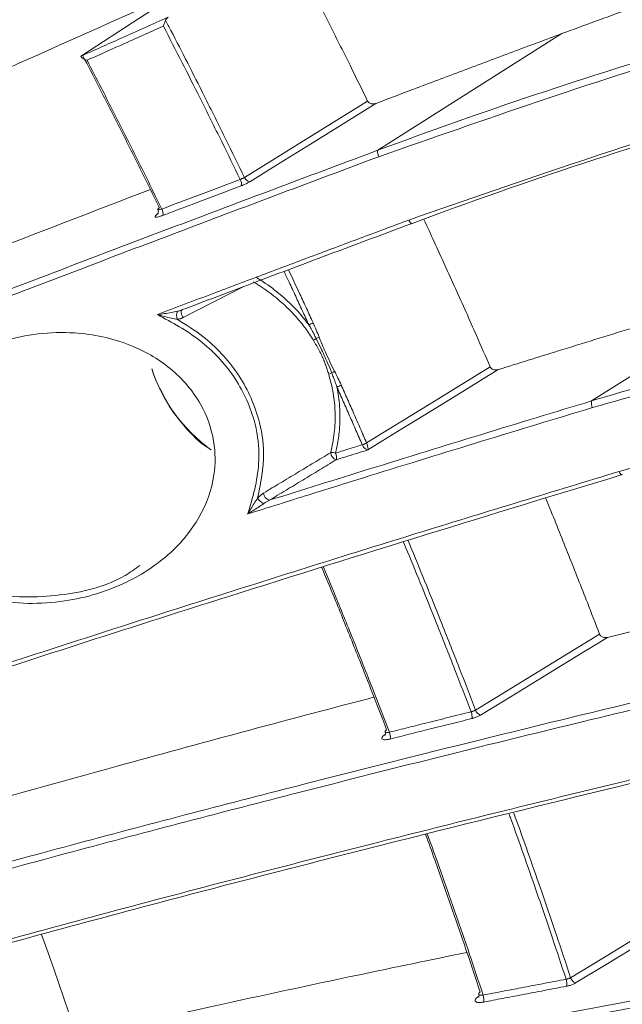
# Model space of a CAD drawing. Header units: millimetres. Extents: x 0 to 1118, y 0 to 864.
# Tile 288 of 313: x 826 to 831, y 592 to 601. Entities that reach past the tile are written whole.
import ezdxf

# ---------------------------------------------------------------- set-up
doc = ezdxf.new("R2010")
doc.units = ezdxf.units.MM

msp = doc.modelspace()

# ---------------------------------------------------------------- linework, layer by layer
at = {"color": 9, "linetype": 'Continuous', "lineweight": 0}
for p, q in [((830.7148, 601.2931), (829.0226, 600.2202)), ((832.6862, 598.9884), (830.9898, 597.9147)), ((827.7886, 598.9669), (827.2306, 598.6811)), ((829.0863, 594.8439), (829.0907, 594.8468)), ((829.9442, 592.4346), (829.952, 592.4398)), ((829.9442, 592.4346), (829.9493, 592.4345))]:
    msp.add_line(p, q, dxfattribs=at)
at = {"color": 7, "linetype": 'Continuous', "lineweight": 15, "flags": 128}
msp.add_lwpolyline([(827.2617, 601.7146), (826.8233, 601.4316), (826.3039, 601.0963)], dxfattribs=at)
at = {"color": 9, "linetype": 'Continuous', "lineweight": 0, "flags": 128}
for points in [[(827.7952, 599.9701), (828.0783, 600.1458), (828.3614, 600.3215), (828.6445, 600.4972), (828.9276, 600.6729)], [(829.0029, 600.6509), (828.702, 600.4641), (828.401, 600.2773), (828.1221, 600.1042), (827.8432, 599.9311)], [(829.3382, 599.5477), (829.3354, 599.5463), (829.332, 599.5466), (829.3282, 599.5485), (829.324, 599.552), (829.3197, 599.5569), (829.3154, 599.5631), (829.3112, 599.5704), (829.3072, 599.5784)], [(827.2214, 598.7528), (827.219, 598.7512), (827.2146, 598.7453), (827.2121, 598.7369), (827.2118, 598.7266), (827.2137, 598.7151), (827.2176, 598.7031), (827.2234, 598.6916), (827.2306, 598.6811)], [(828.9188, 597.5283), (829.4786, 597.873), (829.4787, 597.8731), (830.0558, 598.2285)], [(830.1303, 598.2029), (829.8282, 598.0168), (829.526, 597.8307), (829.2285, 597.6475), (828.931, 597.4643)], [(831.2431, 597.2659), (831.2467, 597.2578), (831.2505, 597.2506), (831.2545, 597.2445), (831.2586, 597.2397), (831.2624, 597.2365), (831.2661, 597.2349), (831.2693, 597.2349), (831.2721, 597.2366)], [(829.9213, 595.0711), (830.2066, 595.2455), (830.492, 595.4198), (830.7773, 595.5941), (831.0627, 595.7684)], [(831.136, 595.7395), (830.8328, 595.5542), (830.5295, 595.3689), (830.2485, 595.1972), (829.9675, 595.0256)], [(830.7963, 592.6099), (831.0828, 592.7834), (831.3692, 592.957), (831.6556, 593.1305), (831.9421, 593.304)], [(832.014, 593.2719), (831.7097, 593.0875), (831.4053, 592.9031), (831.1233, 592.7322), (830.8413, 592.5614)]]:
    msp.add_lwpolyline(points, dxfattribs=at)
at = {"color": 9, "linetype": 'Continuous', "lineweight": 0}
for centre, radius, start, end in [((829.0984, 600.2007), 0.0782, 165.57261, 210.55962), ((827.6847, 599.9106), 0.082, 347.62641, 30.31221), ((827.8506, 599.9893), 0.0587, 199.12328, 262.79248), ((826.9609, 599.6373), 0.0842, 348.72887, 30.18686), ((827.2597, 598.7005), 0.0903, 154.70084, 202.80832), ((828.3058, 598.8293), 0.2297, 290.64436, 301.5466), ((828.5911, 598.2559), 0.2703, 120.3708, 126.8131), ((828.3637, 598.7243), 0.2521, 291.09199, 297.90623), ((828.3555, 598.6693), 1.4855, 197.97847, 234.14471), ((828.6471, 598.0066), 0.1733, 106.68349, 116.51135), ((828.5172, 598.3375), 0.1833, 295.91369, 305.35084), ((828.5718, 598.2455), 0.216, 289.82409, 301.42457), ((831.0723, 597.8921), 0.0856, 164.68808, 206.96), ((828.8117, 597.7049), 0.2048, 289.06397, 301.30813), ((828.8112, 597.7164), 0.2167, 288.21047, 299.76501), ((828.5997, 597.332), 0.1078, 72.38681, 96.20086), ((828.6597, 597.4429), 0.0717, 182.95818, 254.28158), ((828.5487, 597.3929), 0.0936, 348.26213, 26.60258), ((828.0662, 597.1267), 0.1852, 215.15723, 238.42206), ((828.0424, 597.0701), 0.0719, 182.14543, 254.11687), ((829.7842, 595.0144), 0.1047, 348.00164, 23.05576), ((829.9859, 595.0905), 0.0675, 196.67341, 254.21183), ((829.0291, 594.8253), 0.1082, 349.13047, 22.9499), ((830.6435, 592.5558), 0.1185, 347.98406, 19.52462), ((830.8652, 592.6287), 0.0714, 195.24962, 250.47106), ((829.8752, 592.4087), 0.123, 349.11799, 19.43256)]:
    msp.add_arc(centre, radius, start, end, dxfattribs=at)
for points, knots in [([(829.0226, 600.2202), (829.0226, 600.2202), (829.986, 600.5788), (831.9324, 601.2291), (834.8597, 601.9709), (837.7924, 602.4721), (840.6491, 602.7159), (843.4494, 602.7126), (846.1931, 602.4673), (848.9331, 601.9651), (850.7395, 601.4511), (851.6335, 601.1494), (851.6335, 601.1494)], [0, 0, 0, 0, 0.000001, 0.129872, 0.260449, 0.387211, 0.514752, 0.634012, 0.75403, 0.876553, 0.999999, 1, 1, 1, 1]), ([(851.6094, 601.0907), (850.7379, 601.3588), (848.9949, 601.8948), (846.2854, 602.3894), (843.5186, 602.6508), (840.6762, 602.6573), (837.7946, 602.4128), (834.872, 601.9104), (831.9402, 601.1799), (830.0026, 600.5012), (829.031, 600.1609)], [0, 0, 0, 0, 0.119572, 0.239151, 0.362177, 0.485213, 0.611968, 0.739525, 0.8694, 1, 1, 1, 1]), ([(827.0484, 601.3618), (826.9847, 601.3334), (826.8573, 601.2766), (826.6764, 601.1959), (826.5058, 601.1197), (826.3989, 601.0719), (826.3455, 601.048)], [0, 0, 0, 0, 0.272172, 0.544346, 0.772173, 1, 1, 1, 1]), ([(827.7555, 599.952), (827.6989, 600.0679), (827.5768, 600.3177), (827.3974, 600.6775), (827.2184, 601.0316), (827.105, 601.2517), (827.0484, 601.3618)], [0, 0, 0, 0, 0.2458606, 0.5300812, 0.7650299, 1, 1, 1, 1]), ([(827.0689, 601.4169), (827.0854, 601.3851), (827.2051, 601.1535), (827.391, 600.788), (827.6158, 600.3372), (827.7382, 600.0866), (827.7952, 599.9701)], [0, 0, 0, 0, 0.066159, 0.481969, 0.759064, 1, 1, 1, 1]), ([(826.3455, 601.048), (826.3895, 600.9627), (826.4994, 600.7499), (826.6726, 600.4086), (826.8582, 600.0377), (826.9774, 599.7944), (827.0337, 599.6796)], [0, 0, 0, 0, 0.187453, 0.468187, 0.748939, 1, 1, 1, 1]), ([(827.0337, 599.6796), (827.1441, 599.7213), (827.3197, 599.7878), (827.5603, 599.8785), (827.6904, 599.9275), (827.7555, 599.952)], [0, 0, 0, 0, 0.4585029, 0.7292502, 1, 1, 1, 1]), ([(827.7648, 599.893), (827.6998, 599.8686), (827.5697, 599.8196), (827.3844, 599.7497), (827.209, 599.6834), (827.0986, 599.6417), (827.0434, 599.6208)], [0, 0, 0, 0, 0.2707482, 0.5414988, 0.7707486, 1, 1, 1, 1]), ([(827.7952, 599.9701), (827.7931, 599.9689), (827.7889, 599.9664), (827.7818, 599.9628), (827.7742, 599.9592), (827.7672, 599.9563), (827.7609, 599.9538), (827.7573, 599.9526), (827.7555, 599.952)], [0, 0, 0, 0, 0.182427, 0.370165, 0.55271, 0.740549, 0.869372, 1, 1, 1, 1]), ([(827.7648, 599.893), (827.7683, 599.8944), (827.7753, 599.8971), (827.7876, 599.9023), (827.8015, 599.9085), (827.8164, 599.9159), (827.8307, 599.9235), (827.839, 599.9285), (827.8432, 599.9311)], [0, 0, 0, 0, 0.128738, 0.259281, 0.441816, 0.629639, 0.812172, 1, 1, 1, 1]), ([(827.0434, 599.6208), (827.0336, 599.6173), (827.014, 599.6104), (826.9907, 599.6054), (826.9755, 599.6052), (826.9703, 599.6103), (826.9757, 599.6198), (826.9879, 599.6304), (826.9982, 599.6373), (827.0014, 599.6394)], [0, 0, 0, 0, 0.155396, 0.310793, 0.466206, 0.621568, 0.776823, 0.931963, 1, 1, 1, 1]), ([(827.0337, 599.6796), (827.0286, 599.678), (827.0186, 599.6749), (827.0069, 599.6731), (826.9992, 599.6733), (826.9982, 599.6752), (826.9977, 599.676)], [0, 0, 0, 0, 0.268797, 0.537634, 0.806412, 1, 1, 1, 1]), ([(826.9937, 598.7089), (827.1657, 598.774), (827.4882, 598.8962), (827.9601, 599.0742), (828.41, 599.2432), (828.8591, 599.4114), (829.1578, 599.5227), (829.3072, 599.5784)], [0, 0, 0, 0, 0.22203, 0.416499, 0.610977, 0.805484, 1, 1, 1, 1]), ([(830.9898, 597.9147), (830.9898, 597.9147), (831.7322, 598.1388), (833.2237, 598.5455), (835.4865, 599.0259), (837.7712, 599.3673), (840.2425, 599.5758), (842.8897, 599.6003), (845.6923, 599.3826), (848.47, 598.9135), (850.2885, 598.4303), (851.1894, 598.1452), (851.1894, 598.1452)], [0, 0, 0, 0, 0.000001, 0.111086, 0.222167, 0.334764, 0.447357, 0.585045, 0.7236, 0.861309, 0.999999, 1, 1, 1, 1]), ([(851.1665, 598.0859), (850.2668, 598.3443), (848.4609, 598.8631), (845.6894, 599.3169), (842.8853, 599.5393), (840.2521, 599.5142), (837.7992, 599.3087), (835.5283, 598.97), (833.2567, 598.4976), (831.7496, 598.068), (830.9961, 597.8533)], [0, 0, 0, 0, 0.1376894, 0.2763789, 0.4140537, 0.5526178, 0.6636792, 0.7747446, 0.8873706, 1, 1, 1, 1]), ([(828.3868, 598.6143), (828.3667, 598.6581), (828.3265, 598.7457), (828.2659, 598.8771), (828.21, 598.9973), (828.1743, 599.0737), (828.159, 599.1063)], [0, 0, 0, 0, 0.266905, 0.533814, 0.800734, 1, 1, 1, 1]), ([(828.1999, 599.1217), (828.235, 599.0466), (828.2905, 598.9278), (828.3657, 598.765), (828.4059, 598.6774), (828.426, 598.6335)], [0, 0, 0, 0, 0.461707, 0.730851, 1, 1, 1, 1]), ([(828.4291, 598.4723), (828.405, 598.5096), (828.3567, 598.5845), (828.2464, 598.7185), (828.0912, 598.8701), (827.9482, 598.9639), (827.8757, 599.0115)], [0, 0, 0, 0, 0.172094, 0.345772, 0.6684, 1, 1, 1, 1]), ([(827.9011, 599.0527), (827.9161, 599.0434), (827.9895, 598.9977), (828.1307, 598.8934), (828.278, 598.7536), (828.3595, 598.6492), (828.3868, 598.6143)], [0, 0, 0, 0, 0.0805614, 0.3934891, 0.7970828, 1, 1, 1, 1]), ([(826.9937, 598.7089), (826.9941, 598.7089), (827.0364, 598.7144), (827.098, 598.7229), (827.1595, 598.7353), (827.178, 598.7391)], [0, 0, 0, 0, 0.005343, 0.699868, 1, 1, 1, 1]), ([(827.8238, 596.8748), (827.8328, 596.9032), (827.8895, 597.0818), (827.95, 597.3707), (827.8887, 597.7819), (827.7145, 598.1533), (827.3963, 598.4909), (827.1282, 598.6361), (826.9937, 598.7089)], [0, 0, 0, 0, 0.041815, 0.26333, 0.404692, 0.603029, 0.800955, 1, 1, 1, 1]), ([(827.1764, 598.6655), (827.1674, 598.667), (827.1492, 598.6701), (827.1095, 598.6787), (827.0578, 598.6912), (827.0153, 598.7027), (826.994, 598.7088), (826.9937, 598.7089)], [0, 0, 0, 0, 0.148412, 0.298615, 0.645294, 0.994664, 1, 1, 1, 1]), ([(827.2306, 598.6811), (827.2274, 598.6796), (827.221, 598.6765), (827.2106, 598.6728), (827.1998, 598.6697), (827.1884, 598.6672), (827.1805, 598.666), (827.1764, 598.6655)], [0, 0, 0, 0, 0.195142, 0.391413, 0.590754, 0.79098, 1, 1, 1, 1]), ([(827.1764, 598.6655), (827.2567, 598.6152), (827.4691, 598.4823), (827.7508, 598.1784), (827.929, 597.7967), (827.992, 597.397), (827.9429, 597.1572), (827.9148, 597.02)], [0, 0, 0, 0, 0.141848, 0.375349, 0.609651, 0.77659, 1, 1, 1, 1]), ([(828.426, 598.6335), (828.4357, 598.6118), (828.4551, 598.5682), (828.4728, 598.5237), (828.4817, 598.5015)], [0, 0, 0, 0, 0.499749, 1, 1, 1, 1]), ([(828.4544, 598.4891), (828.4507, 598.4964), (828.4434, 598.5111), (828.432, 598.533), (828.4204, 598.5548), (828.4056, 598.582), (828.3941, 598.6017), (828.3868, 598.6143)], [0, 0, 0, 0, 0.173185, 0.346389, 0.51966, 0.692957, 1, 1, 1, 1]), ([(828.5697, 598.1617), (828.5654, 598.1752), (828.5569, 598.2024), (828.5423, 598.2445), (828.5256, 598.2877), (828.5021, 598.3414), (828.4704, 598.4031), (828.4429, 598.4492), (828.4291, 598.4723)], [0, 0, 0, 0, 0.125851, 0.251796, 0.391981, 0.532416, 0.765767, 1, 1, 1, 1]), ([(828.5973, 598.1726), (828.5851, 598.2026), (828.5632, 598.2562), (828.5295, 598.3331), (828.4943, 598.4086), (828.4686, 598.4604), (828.4544, 598.4891)], [0, 0, 0, 0, 0.281677, 0.50353, 0.725535, 1, 1, 1, 1]), ([(828.4817, 598.5015), (828.491, 598.4784), (828.5095, 598.4323), (828.542, 598.3567), (828.5796, 598.275), (828.6087, 598.217), (828.6233, 598.188)], [0, 0, 0, 0, 0.215148, 0.430407, 0.715028, 1, 1, 1, 1]), ([(828.6451, 598.0423), (828.6426, 598.05), (828.6375, 598.0653), (828.6296, 598.0882), (828.6213, 598.111), (828.6107, 598.1392), (828.6025, 598.1596), (828.5973, 598.1726)], [0, 0, 0, 0, 0.174518, 0.34907, 0.523716, 0.698389, 1, 1, 1, 1]), ([(828.6233, 598.188), (828.6339, 598.1671), (828.655, 598.1253), (828.6747, 598.0826), (828.6845, 598.0612)], [0, 0, 0, 0, 0.499827, 1, 1, 1, 1]), ([(828.5881, 597.4392), (828.6009, 597.4998), (828.6267, 597.622), (828.6324, 597.8065), (828.6162, 597.9882), (828.5853, 598.1035), (828.5697, 598.1617)], [0, 0, 0, 0, 0.257446, 0.519419, 0.757591, 1, 1, 1, 1]), ([(828.6451, 598.0423), (828.6479, 598.028), (828.6623, 597.9535), (828.6763, 597.8136), (828.6704, 597.6422), (828.6511, 597.5153), (828.6365, 597.4525), (828.6323, 597.4348)], [0, 0, 0, 0, 0.069998, 0.366127, 0.680158, 0.909469, 1, 1, 1, 1]), ([(828.8786, 597.5114), (828.8593, 597.5556), (828.8208, 597.6442), (828.7626, 597.7769), (828.7041, 597.9096), (828.6648, 597.9981), (828.6451, 598.0423)], [0, 0, 0, 0, 0.249991, 0.499986, 0.749991, 1, 1, 1, 1]), ([(828.6845, 598.0612), (828.7041, 598.0169), (828.7435, 597.9285), (828.802, 597.7957), (828.8603, 597.6628), (828.8988, 597.5743), (828.9181, 597.53)], [0, 0, 0, 0, 0.249991, 0.499986, 0.749991, 1, 1, 1, 1]), ([(828.6323, 597.4348), (828.6446, 597.4386), (828.6791, 597.4493), (828.7411, 597.4686), (828.8109, 597.4904), (828.8585, 597.5051), (828.8786, 597.5114)], [0, 0, 0, 0, 0.149355, 0.42013, 0.755439, 1, 1, 1, 1]), ([(828.931, 597.4643), (828.8998, 597.4546), (828.8374, 597.4352), (828.741, 597.4052), (828.6753, 597.3848), (828.6408, 597.374), (828.6403, 597.3738)], [0, 0, 0, 0, 0.32222, 0.644441, 0.994268, 1, 1, 1, 1]), ([(828.879, 597.5105), (828.8789, 597.5107), (828.8788, 597.5109), (828.8787, 597.5112), (828.8786, 597.5113), (828.8786, 597.5114)], [0, 0, 0, 0, 0.4999231, 0.7499522, 1, 1, 1, 1]), ([(828.931, 597.4643), (828.9308, 597.4643), (828.9276, 597.4646), (828.9203, 597.4665), (828.9087, 597.4729), (828.8968, 597.4832), (828.889, 597.4929), (828.8831, 597.5019), (828.8808, 597.5067), (828.879, 597.5105)], [0, 0, 0, 0, 0.012195, 0.208234, 0.444603, 0.647882, 0.828798, 0.863058, 1, 1, 1, 1]), ([(828.9181, 597.53), (828.9182, 597.5297), (828.9184, 597.5293), (828.9186, 597.5287), (828.9188, 597.5284), (828.9188, 597.5283)], [0, 0, 0, 0, 0.499964, 0.749978, 1, 1, 1, 1]), ([(828.9188, 597.5283), (828.9203, 597.5243), (828.9222, 597.5193), (828.9254, 597.509), (828.9285, 597.4973), (828.9312, 597.4829), (828.932, 597.4717), (828.9315, 597.4663), (828.931, 597.4644), (828.931, 597.4643)], [0, 0, 0, 0, 0.13693, 0.171188, 0.352107, 0.555398, 0.791776, 0.987804, 1, 1, 1, 1]), ([(827.9705, 597.0674), (828.022, 597.0984), (828.125, 597.1603), (828.2794, 597.2533), (828.4338, 597.3462), (828.5366, 597.4082), (828.5881, 597.4392)], [0, 0, 0, 0, 0.25, 0.5, 0.75, 1, 1, 1, 1]), ([(828.6403, 597.3738), (828.5888, 597.3428), (828.486, 597.2806), (828.3316, 597.1874), (828.1772, 597.0941), (828.0742, 597.032), (828.0227, 597.0009)], [0, 0, 0, 0, 0.2499999, 0.4999998, 0.7499999, 1, 1, 1, 1]), ([(827.8238, 596.8748), (827.824, 596.8751), (827.8433, 596.906), (827.8732, 596.9536), (827.9042, 597.0032), (827.9148, 597.02)], [0, 0, 0, 0, 0.005485, 0.663201, 1, 1, 1, 1]), ([(827.9148, 597.02), (827.9185, 597.024), (827.9259, 597.0319), (827.9377, 597.0429), (827.9498, 597.0532), (827.9608, 597.0613), (827.9678, 597.0657), (827.9705, 597.0674)], [0, 0, 0, 0, 0.211164, 0.423619, 0.640627, 0.85949, 1, 1, 1, 1]), ([(827.9692, 596.9689), (827.9527, 596.9577), (827.904, 596.9246), (827.8555, 596.8944), (827.8241, 596.875), (827.8238, 596.8748)], [0, 0, 0, 0, 0.337913, 0.9945082, 1, 1, 1, 1]), ([(829.8805, 595.0554), (829.8309, 595.1845), (829.7257, 595.4583), (829.5317, 595.949), (829.3735, 596.3396), (829.2714, 596.5854), (829.2593, 596.6144)], [0, 0, 0, 0, 0.248229, 0.52645, 0.943959, 1, 1, 1, 1]), ([(829.3012, 596.6274), (829.3126, 596.6), (829.414, 596.3558), (829.5717, 595.9667), (829.766, 595.4753), (829.8714, 595.2008), (829.9213, 595.0711)], [0, 0, 0, 0, 0.052875, 0.471364, 0.75024, 1, 1, 1, 1]), ([(828.5216, 596.3864), (828.5627, 596.2873), (828.662, 596.0481), (828.8155, 595.6684), (828.977, 595.2612), (829.0799, 594.9941), (829.1287, 594.8675)], [0, 0, 0, 0, 0.195854, 0.472956, 0.750077, 1, 1, 1, 1]), ([(829.1287, 594.8675), (829.1862, 594.8819), (829.3013, 594.9109), (829.4841, 594.9567), (829.6772, 595.0049), (829.8127, 595.0386), (829.8805, 595.0554)], [0, 0, 0, 0, 0.2292318, 0.4584654, 0.7292312, 1, 1, 1, 1]), ([(829.9213, 595.0711), (829.9192, 595.0699), (829.915, 595.0675), (829.9077, 595.0641), (829.9, 595.061), (829.8927, 595.0586), (829.8862, 595.0567), (829.8824, 595.0559), (829.8805, 595.0554)], [0, 0, 0, 0, 0.181717, 0.3687252, 0.550535, 0.7376241, 0.86787, 1, 1, 1, 1]), ([(829.8866, 594.9927), (829.8903, 594.9936), (829.8978, 594.9956), (829.9106, 594.9996), (829.925, 595.0048), (829.9403, 595.0112), (829.9549, 595.0182), (829.9633, 595.0231), (829.9675, 595.0256)], [0, 0, 0, 0, 0.130169, 0.2622214, 0.4440317, 0.6311097, 0.8129181, 1, 1, 1, 1]), ([(829.8866, 594.9927), (829.8189, 594.9759), (829.6834, 594.9422), (829.4904, 594.894), (829.3078, 594.8482), (829.1928, 594.8193), (829.1354, 594.8049)], [0, 0, 0, 0, 0.2707671, 0.5415371, 0.7707676, 1, 1, 1, 1]), ([(829.1354, 594.8049), (829.1251, 594.8026), (829.1045, 594.7982), (829.0797, 594.7976), (829.063, 594.8017), (829.0565, 594.8105), (829.061, 594.8229), (829.0729, 594.8347), (829.0832, 594.8418), (829.0863, 594.8439)], [0, 0, 0, 0, 0.155542, 0.311083, 0.466661, 0.622217, 0.777686, 0.93304, 1, 1, 1, 1]), ([(829.1287, 594.8675), (829.1235, 594.8665), (829.1131, 594.8646), (829.1006, 594.865), (829.0923, 594.8672), (829.0909, 594.8703), (829.0903, 594.8716)], [0, 0, 0, 0, 0.266489, 0.533064, 0.799663, 1, 1, 1, 1]), ([(830.7551, 592.5954), (830.7122, 592.7247), (830.6213, 592.999), (830.4526, 593.4908), (830.3198, 593.8678), (830.2356, 594.0997), (830.2304, 594.114)], [0, 0, 0, 0, 0.255643, 0.541985, 0.971673, 1, 1, 1, 1]), ([(830.2731, 594.1244), (830.2776, 594.1122), (830.361, 593.8822), (830.4932, 593.5071), (830.6621, 593.0145), (830.7533, 592.7397), (830.7963, 592.6099)], [0, 0, 0, 0, 0.024288, 0.455406, 0.742702, 1, 1, 1, 1]), ([(829.4775, 593.9312), (829.5086, 593.8455), (829.5907, 593.6191), (829.7197, 593.2521), (829.8601, 592.8439), (829.949, 592.5764), (829.9912, 592.4496)], [0, 0, 0, 0, 0.1734314, 0.4582545, 0.7430984, 1, 1, 1, 1]), ([(829.9912, 592.4496), (830.0497, 592.4609), (830.1665, 592.4834), (830.3522, 592.5189), (830.5485, 592.5563), (830.6862, 592.5823), (830.7551, 592.5954)], [0, 0, 0, 0, 0.229197, 0.458397, 0.729197, 1, 1, 1, 1]), ([(830.7963, 592.6099), (830.7942, 592.6087), (830.79, 592.6063), (830.7827, 592.603), (830.7749, 592.6001), (830.7676, 592.598), (830.7609, 592.5964), (830.757, 592.5957), (830.7551, 592.5954)], [0, 0, 0, 0, 0.181419, 0.368121, 0.549613, 0.736379, 0.86723, 1, 1, 1, 1]), ([(830.7593, 592.5311), (830.7631, 592.5319), (830.7708, 592.5334), (830.7839, 592.5368), (830.7985, 592.5414), (830.8139, 592.5474), (830.8286, 592.5541), (830.837, 592.5589), (830.8413, 592.5614)], [0, 0, 0, 0, 0.130782, 0.263481, 0.444981, 0.63174, 0.813238, 1, 1, 1, 1]), ([(830.7593, 592.5311), (830.6905, 592.5181), (830.5528, 592.4921), (830.3568, 592.4547), (830.1712, 592.4192), (830.0544, 592.3967), (829.996, 592.3855)], [0, 0, 0, 0, 0.2708013, 0.5416058, 0.7708019, 1, 1, 1, 1]), ([(829.996, 592.3855), (829.9856, 592.3839), (829.9646, 592.3806), (829.9392, 592.3823), (829.9219, 592.3886), (829.9149, 592.3992), (829.9191, 592.4129), (829.9308, 592.4254), (829.9411, 592.4325), (829.9442, 592.4346)], [0, 0, 0, 0, 0.155594, 0.311188, 0.46683, 0.622473, 0.778046, 0.933507, 1, 1, 1, 1]), ([(829.9912, 592.4496), (829.9859, 592.449), (829.9753, 592.4477), (829.9625, 592.4491), (829.9539, 592.4524), (829.9523, 592.4561), (829.9517, 592.4577)], [0, 0, 0, 0, 0.263725, 0.527564, 0.791488, 1, 1, 1, 1])]:
    msp.add_open_spline(points, degree=3, knots=knots, dxfattribs=at)
at = {"color": 7, "linetype": 'Continuous', "lineweight": 15}
for points, knots in [([(815.2637, 597.0383), (815.7629, 597.2731), (816.7618, 597.7427), (818.7516, 598.6687), (821.2126, 599.801), (824.1307, 601.1252), (826.041, 601.9779), (826.9972, 602.4047)], [0, 0, 0, 0, 0.125629, 0.251377, 0.502704, 0.751076, 1, 1, 1, 1]), ([(828.1931, 602.1318), (828.2174, 602.0849), (828.344, 601.8408), (828.5357, 601.4644), (828.7553, 601.0247), (828.8739, 600.7826), (828.9276, 600.6729)], [0, 0, 0, 0, 0.096796, 0.503841, 0.775095, 1, 1, 1, 1]), ([(829.3072, 599.5784), (830.3551, 599.943), (832.4577, 600.6745), (835.5847, 601.4139), (838.6608, 601.8841), (841.4924, 602.0576), (844.1479, 601.9926), (846.6301, 601.7258), (849.1053, 601.2603), (850.7284, 600.7645), (851.5399, 600.5167)], [0, 0, 0, 0, 0.14317, 0.287285, 0.419958, 0.553535, 0.663852, 0.774163, 0.887084, 1, 1, 1, 1]), ([(851.5637, 600.4938), (851.5637, 600.4938), (850.7796, 600.7549), (849.1874, 601.2105), (846.7398, 601.6893), (844.2365, 601.9623), (841.5496, 602.0303), (838.6969, 601.8544), (835.628, 601.389), (832.4978, 600.6346), (830.3878, 599.9385), (829.3382, 599.5477), (829.3382, 599.5477)], [0, 0, 0, 0, 0.0000006, 0.1099312, 0.2205324, 0.3331466, 0.446414, 0.5790774, 0.7126688, 0.8558483, 0.9999994, 1, 1, 1, 1]), ([(827.3452, 601.746), (826.3786, 601.3147), (824.4452, 600.452), (821.5131, 599.1206), (818.5629, 597.764), (816.584, 596.8344), (815.5929, 596.3688)], [0, 0, 0, 0, 0.2513447, 0.5027045, 0.7509167, 1, 1, 1, 1]), ([(832.0084, 601.752), (831.9906, 601.7462), (831.765, 601.6733), (831.3338, 601.5196), (830.9212, 601.3686), (830.7148, 601.2931)], [0, 0, 0, 0, 0.041031, 0.520459, 1, 1, 1, 1]), ([(826.2901, 601.0855), (826.3509, 601.1127), (826.4725, 601.1671), (826.667, 601.254), (826.8735, 601.3461), (827.019, 601.411), (827.0918, 601.4435)], [0, 0, 0, 0, 0.22724, 0.454483, 0.72724, 1, 1, 1, 1]), ([(827.0918, 601.4435), (827.0861, 601.4391), (827.0768, 601.4321), (827.0711, 601.421), (827.0689, 601.4169)], [0, 0, 0, 0, 0.622944, 1, 1, 1, 1]), ([(827.0689, 601.4169), (827.0661, 601.4101), (827.0596, 601.3945), (827.0529, 601.3755), (827.0492, 601.3642), (827.0484, 601.362), (827.0484, 601.3618)], [0, 0, 0, 0, 0.380305, 0.877978, 0.988174, 1, 1, 1, 1]), ([(830.7148, 601.2931), (830.5629, 601.2365), (830.2591, 601.1232), (829.8023, 600.952), (829.3836, 600.7946), (829.1169, 600.6939), (829.0029, 600.6509)], [0, 0, 0, 0, 0.266964, 0.533941, 0.800956, 1, 1, 1, 1]), ([(826.2901, 601.0855), (826.2896, 601.0842), (826.2886, 601.0816), (826.2933, 601.0754), (826.3043, 601.0669), (826.3225, 601.0572), (826.3377, 601.0509), (826.3453, 601.048), (826.3455, 601.048)], [0, 0, 0, 0, 0.1386756, 0.2766928, 0.4719677, 0.7445994, 0.992598, 1, 1, 1, 1]), ([(826.3039, 601.0963), (826.3021, 601.0951), (826.2985, 601.0927), (826.2946, 601.0898), (826.2917, 601.0874), (826.2906, 601.0862), (826.2901, 601.0855)], [0, 0, 0, 0, 0.2764548, 0.5609264, 0.7785456, 1, 1, 1, 1]), ([(827.0114, 599.6913), (826.9561, 599.8043), (826.8378, 600.0455), (826.6535, 600.414), (826.473, 600.7693), (826.3555, 600.9965), (826.3039, 601.0963)], [0, 0, 0, 0, 0.240517, 0.513349, 0.786165, 1, 1, 1, 1]), ([(828.9276, 600.6729), (828.9301, 600.6689), (828.9352, 600.6608), (828.9475, 600.6523), (828.9638, 600.6464), (828.9834, 600.6451), (828.9966, 600.649), (829.0029, 600.6509)], [0, 0, 0, 0, 0.164039, 0.327514, 0.503978, 0.764201, 1, 1, 1, 1]), ([(822.2021, 597.6073), (823.2741, 598.0267), (824.9574, 598.6853), (827.2247, 599.5472), (828.4249, 599.9976), (829.0226, 600.2202), (829.0226, 600.2202)], [0, 0, 0, 0, 0.4671939, 0.7335982, 0.999998, 1, 1, 1, 1]), ([(829.031, 600.1609), (828.4324, 599.937), (827.2352, 599.4892), (825.4972, 598.827), (823.8246, 598.1818), (822.7519, 597.7606), (822.2154, 597.55)], [0, 0, 0, 0, 0.266406, 0.532804, 0.766311, 1, 1, 1, 1]), ([(826.9285, 599.86), (826.406, 599.6587), (825.5828, 599.3417), (824.4861, 598.9128), (823.9134, 598.6868), (823.644, 598.5806)], [0, 0, 0, 0, 0.47933, 0.755142, 1, 1, 1, 1]), ([(826.9967, 599.6753), (826.9975, 599.6741), (827.0017, 599.6678), (827.0026, 599.6548), (827.0001, 599.6416), (826.9964, 599.6343), (826.9942, 599.6316), (826.9943, 599.6316), (826.9943, 599.6317)], [0, 0, 0, 0, 0.072671, 0.36621, 0.592056, 0.768082, 0.914245, 1, 1, 1, 1]), ([(826.9977, 599.676), (826.9974, 599.6762), (826.996, 599.6774), (826.9988, 599.6816), (827.0046, 599.6868), (827.0098, 599.6903), (827.0114, 599.6913)], [0, 0, 0, 0, 0.10287, 0.471025, 0.838742, 1, 1, 1, 1]), ([(829.3382, 599.5477), (829.3382, 599.5477), (829.0395, 599.4364), (828.4408, 599.2128), (827.7357, 598.9475), (827.3298, 598.7939), (827.2252, 598.7543)], [0, 0, 0, 0, 0.000006, 0.42598, 0.852036, 1, 1, 1, 1]), ([(829.446, 599.5831), (829.4777, 599.515), (829.5761, 599.3034), (829.7375, 598.9478), (829.9089, 598.5644), (830.0139, 598.3244), (830.0558, 598.2285)], [0, 0, 0, 0, 0.151278, 0.469565, 0.787851, 1, 1, 1, 1]), ([(832.6393, 598.9742), (832.433, 598.9117), (832.0048, 598.7818), (831.3525, 598.582), (830.7224, 598.3875), (830.3144, 598.2603), (830.1303, 598.2029)], [0, 0, 0, 0, 0.247689, 0.514179, 0.780755, 1, 1, 1, 1]), ([(831.2431, 597.2659), (832.2916, 597.5571), (834.3954, 598.1416), (837.5176, 598.665), (840.5862, 598.9249), (843.2164, 598.9081), (845.4744, 598.7207), (847.3635, 598.4445), (849.244, 598.0565), (850.4811, 597.6944), (851.0997, 597.5134)], [0, 0, 0, 0, 0.159169, 0.31939, 0.467986, 0.617595, 0.712568, 0.807538, 0.90377, 1, 1, 1, 1]), ([(827.178, 598.7391), (827.1815, 598.7399), (827.1882, 598.7414), (827.1979, 598.7442), (827.2072, 598.7471), (827.2163, 598.7504), (827.2222, 598.753), (827.2252, 598.7543)], [0, 0, 0, 0, 0.215068, 0.41027, 0.605813, 0.802623, 1, 1, 1, 1]), ([(824.457, 597.4398), (824.4575, 597.4415), (824.4975, 597.5831), (824.6527, 597.8848), (825.0398, 598.2456), (825.5861, 598.502), (826.1793, 598.5756), (826.7177, 598.4633), (827.1275, 598.2309), (827.4031, 597.9129), (827.5276, 597.5597), (827.5283, 597.1932), (827.396, 596.8314), (827.1143, 596.4901), (826.6941, 596.212), (826.1253, 596.0397), (825.5231, 596.0462), (825.0222, 596.2167), (824.6752, 596.4723), (824.4693, 596.7879), (824.3963, 597.1298), (824.437, 597.3377), (824.457, 597.4398)], [0, 0, 0, 0, 0.0006046, 0.0513523, 0.1162164, 0.1820658, 0.2571727, 0.3153004, 0.3627664, 0.4105355, 0.4516027, 0.4874961, 0.5366552, 0.5855119, 0.6427507, 0.7109109, 0.7864719, 0.8404649, 0.8834806, 0.926783, 0.9640509, 1, 1, 1, 1]), ([(826.9439, 598.211), (826.9465, 598.2007), (826.9688, 598.1102), (827.0182, 598.0219), (827.0619, 597.9436)], [0, 0, 0, 0, 0.11343, 1, 1, 1, 1]), ([(830.0558, 598.2285), (830.0581, 598.2244), (830.0628, 598.2162), (830.0747, 598.2071), (830.0896, 598.201), (830.1089, 598.1982), (830.1225, 598.2012), (830.1303, 598.2029)], [0, 0, 0, 0, 0.16419, 0.327823, 0.504278, 0.717164, 1, 1, 1, 1]), ([(827.0619, 597.9436), (827.0644, 597.9382), (827.1058, 597.8482), (827.2281, 597.6949), (827.3716, 597.5357), (827.464, 597.4812), (827.4869, 597.4677)], [0, 0, 0, 0, 0.026912, 0.443717, 0.862652, 1, 1, 1, 1]), ([(828.0227, 597.0009), (828.3303, 597.0971), (828.9809, 597.3006), (829.97, 597.6052), (830.6503, 597.8121), (830.9898, 597.9147), (830.9898, 597.9147)], [0, 0, 0, 0, 0.309573, 0.654741, 0.999995, 1, 1, 1, 1]), ([(830.9961, 597.8533), (830.6565, 597.7503), (829.9773, 597.5443), (829.1071, 597.2759), (828.389, 597.0524), (828.0122, 596.934), (827.8238, 596.8748)], [0, 0, 0, 0, 0.322752, 0.645583, 0.822784, 1, 1, 1, 1]), ([(823.4684, 594.7929), (824.1641, 595.0242), (825.5556, 595.487), (827.5446, 596.124), (829.4419, 596.7184), (830.6425, 597.0833), (831.2431, 597.2659)], [0, 0, 0, 0, 0.265454, 0.53092, 0.765361, 1, 1, 1, 1]), ([(831.2721, 597.2366), (831.2721, 597.2366), (830.0733, 596.8747), (828.1811, 596.2899), (825.5802, 595.4567), (824.1877, 594.9935), (823.4914, 594.7619)], [0, 0, 0, 0, 0.000002, 0.469025, 0.734508, 1, 1, 1, 1]), ([(824.4592, 597.1365), (824.4704, 597.0336), (824.4819, 596.9288), (824.5652, 596.7164), (824.7076, 596.502), (825.0451, 596.2601), (825.5358, 596.0996), (826.1179, 596.108), (826.5861, 596.2254), (826.7862, 596.368), (826.8305, 596.3995)], [0, 0, 0, 0, 0.106429, 0.108342, 0.234237, 0.359885, 0.518497, 0.741469, 0.942808, 1, 1, 1, 1]), ([(828.0227, 597.0009), (828.0202, 596.9997), (828.0138, 596.9966), (828.0036, 596.9909), (827.992, 596.984), (827.9805, 596.9767), (827.973, 596.9715), (827.9692, 596.9689)], [0, 0, 0, 0, 0.134175, 0.348667, 0.564085, 0.781755, 1, 1, 1, 1]), ([(830.5668, 597.0186), (830.5797, 596.9875), (830.652, 596.8122), (830.7802, 596.4924), (830.9325, 596.1068), (831.0254, 595.8654), (831.0627, 595.7684)], [0, 0, 0, 0, 0.074837, 0.421107, 0.767377, 1, 1, 1, 1]), ([(829.1032, 594.8896), (829.0551, 595.0143), (828.953, 595.279), (828.7925, 595.6837), (828.6418, 596.0565), (828.5452, 596.2891), (828.5067, 596.3818)], [0, 0, 0, 0, 0.250345, 0.531857, 0.813347, 1, 1, 1, 1]), ([(831.9555, 595.9429), (831.9447, 595.9403), (831.6719, 595.8731), (831.3986, 595.8049), (831.136, 595.7395)], [0, 0, 0, 0, 0.03972, 1, 1, 1, 1]), ([(831.0627, 595.7684), (831.0648, 595.7643), (831.069, 595.756), (831.0805, 595.7465), (831.0951, 595.7397), (831.1144, 595.736), (831.1282, 595.7382), (831.136, 595.7395)], [0, 0, 0, 0, 0.1642787, 0.3280116, 0.5043308, 0.7167613, 1, 1, 1, 1]), ([(824.1008, 593.2556), (824.8013, 593.4488), (826.2033, 593.8356), (828.377, 594.4023), (830.622, 594.9638), (832.162, 595.3311), (832.9284, 595.5098), (832.9284, 595.5098)], [0, 0, 0, 0, 0.235203, 0.470779, 0.735392, 0.999998, 1, 1, 1, 1]), ([(832.9323, 595.4466), (832.1643, 595.2651), (830.6285, 594.9022), (828.3851, 594.3397), (826.2134, 593.7739), (824.8125, 593.3875), (824.1115, 593.1941)], [0, 0, 0, 0, 0.264632, 0.529255, 0.764453, 1, 1, 1, 1]), ([(828.987, 595.1895), (828.9694, 595.1849), (828.5651, 595.0803), (827.7703, 594.8681), (826.6384, 594.5618), (825.8928, 594.3533), (825.5379, 594.2541)], [0, 0, 0, 0, 0.015428, 0.3540073, 0.6924492, 1, 1, 1, 1]), ([(824.3326, 592.6064), (825.1197, 592.8233), (826.694, 593.2571), (828.948, 593.8392), (831.1015, 594.3745), (832.466, 594.6961), (833.1487, 594.857)], [0, 0, 0, 0, 0.2646555, 0.5293217, 0.7645329, 1, 1, 1, 1]), ([(833.1757, 594.8294), (833.1757, 594.8294), (831.8136, 594.5122), (829.6666, 593.9909), (826.716, 593.2285), (825.1404, 592.7943), (824.3526, 592.5772)], [0, 0, 0, 0, 0.000002, 0.470611, 0.735298, 1, 1, 1, 1]), ([(829.0892, 594.871), (829.0898, 594.87), (829.0935, 594.8639), (829.0925, 594.8507), (829.0893, 594.8412), (829.0868, 594.8382), (829.0873, 594.8387), (829.0873, 594.8388)], [0, 0, 0, 0, 0.075625, 0.463043, 0.748811, 0.972404, 1, 1, 1, 1]), ([(829.0903, 594.8716), (829.0899, 594.8719), (829.0883, 594.8739), (829.0909, 594.8791), (829.0965, 594.885), (829.1016, 594.8886), (829.1032, 594.8896)], [0, 0, 0, 0, 0.092757, 0.466249, 0.839256, 1, 1, 1, 1]), ([(829.9644, 592.477), (829.9229, 592.6017), (829.8347, 592.8667), (829.6951, 593.2723), (829.569, 593.631), (829.4899, 593.8494), (829.4616, 593.9273)], [0, 0, 0, 0, 0.2580786, 0.5484598, 0.8388196, 1, 1, 1, 1]), ([(826.2691, 592.0184), (826.1892, 592.2574), (826.079, 592.5868), (825.9604, 592.9164), (825.9279, 593.0069)], [0, 0, 0, 0, 0.725476, 1, 1, 1, 1]), ([(824.883, 591.0694), (825.6758, 591.2451), (827.2632, 591.5968), (829.7163, 592.0902), (832.2415, 592.5631), (833.9677, 592.8603), (834.8263, 593.0023), (834.8263, 593.0023)], [0, 0, 0, 0, 0.236149, 0.472797, 0.736403, 0.999999, 1, 1, 1, 1]), ([(834.8276, 592.9376), (833.967, 592.7919), (832.2458, 592.5004), (829.7227, 592.0259), (827.272, 591.5334), (825.6859, 591.1821), (824.8921, 591.0063)], [0, 0, 0, 0, 0.263625, 0.527242, 0.76339, 1, 1, 1, 1]), ([(829.8422, 592.8422), (829.5072, 592.7731), (828.7368, 592.6143), (827.5624, 592.3613), (826.7214, 592.1712), (826.3191, 592.0802)], [0, 0, 0, 0, 0.286325, 0.658549, 1, 1, 1, 1]), ([(829.9517, 592.4577), (829.9514, 592.4581), (829.9498, 592.4603), (829.9522, 592.466), (829.9577, 592.4723), (829.9629, 592.4759), (829.9644, 592.477)], [0, 0, 0, 0, 0.0796229, 0.4590533, 0.837973, 1, 1, 1, 1]), ([(829.9501, 592.4571), (829.9514, 592.4537), (829.9544, 592.4458), (829.9518, 592.4349), (829.9486, 592.4299), (829.949, 592.4304), (829.9491, 592.4305)], [0, 0, 0, 0, 0.2642956, 0.6242334, 0.9208105, 1, 1, 1, 1])]:
    msp.add_open_spline(points, degree=3, knots=knots, dxfattribs=at)

doc.saveas('drawing.dxf')
